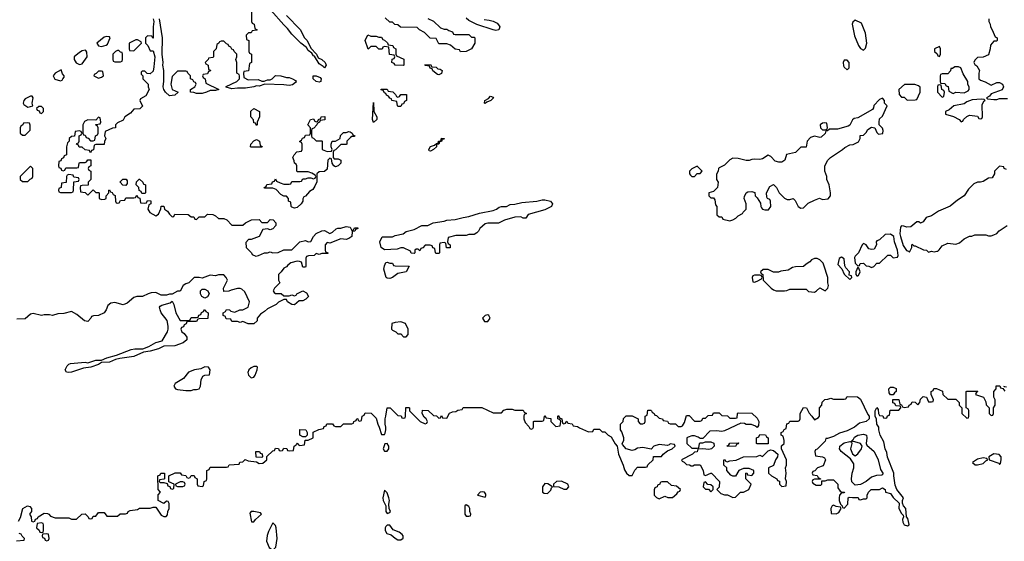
# Model space of a CAD drawing. Header units: inches. Extents: x 2701323 to 2964515, y 494916 to 722124.
# Tile 488 of 656: x 2871630 to 2878866, y 641730 to 645564. Entities that reach past the tile are written whole.
import ezdxf

# ---------------------------------------------------------------- set-up
doc = ezdxf.new("R2010")
doc.units = ezdxf.units.IN
doc.header["$MEASUREMENT"] = 0
doc.layers.add('C8674', color=7, linetype='Continuous')

msp = doc.modelspace()

# ---------------------------------------------------------------- linework, layer by layer
at = {"layer": 'C8674', "color": 2}
for points, elevation in [([(2873334, 645630), (2873334, 645550), (2873338, 645538), (2873354, 645530), (2873358, 645498), (2873374, 645490), (2873370, 645486), (2873338, 645482), (2873332, 645468), (2873312.7, 645467.3), (2873294, 645450), (2873298, 645418), (2873314, 645410), (2873314, 645330), (2873318, 645318), (2873334, 645310), (2873334, 645250), (2873318, 645242), (2873312.7, 645187.3), (2873278, 645182), (2873274, 645170), (2873278, 645138), (2873310, 645122), (2873383.6, 645123.6), (2873410, 645112), (2873427.3, 645112.7), (2873450, 645122), (2873470, 645122), (2873486, 645130), (2873510, 645154), (2873550, 645152), (2873590, 645138), (2873610, 645138), (2873634, 645130), (2873656.9, 645116.9), (2873662, 645110), (2873656.9, 645103.1), (2873634.4, 645085.6), (2873610, 645079), (2873570, 645085.2), (2873430.8, 645089.2), (2873390, 645075.3), (2873370, 645077.2), (2873350.6, 645069.4), (2873290, 645059.3), (2873230, 645061.2), (2873190, 645055.3), (2873148.4, 645068.4), (2873148.4, 645071.6), (2873226, 645110), (2873246, 645130), (2873246, 645150), (2873242, 645162), (2873226, 645170), (2873226, 645250), (2873218, 645270), (2873226, 645290), (2873226, 645310), (2873206, 645330), (2873202, 645342), (2873190, 645346), (2873182, 645362), (2873166, 645370), (2873162, 645382), (2873150, 645386), (2873130, 645406), (2873110, 645406), (2873098, 645402), (2873094, 645390), (2873078, 645382), (2873074, 645350), (2873054, 645330), (2873054, 645290), (2873050, 645286), (2873018, 645282), (2873014, 645270), (2872994, 645250), (2872998, 645238), (2873014, 645230), (2873018, 645198), (2873030, 645194), (2873032.7, 645187.3), (2873018, 645182), (2873010, 645166), (2872978, 645162), (2872974, 645150), (2872978, 645138), (2872994, 645130), (2872998, 645098), (2873094, 645050), (2873070, 645042), (2873030, 645044), (2873002, 645030), (2872970, 645021.2), (2872930, 645021.2), (2872910, 645029.2), (2872886, 645030), (2872886, 645050), (2872918, 645070), (2872926, 645090), (2872922, 645102), (2872910, 645106), (2872902, 645122), (2872886, 645130), (2872886, 645150), (2872866, 645170), (2872862, 645182), (2872850, 645186), (2872790, 645186), (2872750, 645146), (2872741, 645090), (2872751.6, 645051.6), (2872794, 645030), (2872770.6, 645009.4), (2872730, 645004), (2872702.7, 645030), (2872689.2, 645050), (2872684, 645070), (2872689.3, 645110.7), (2872689.2, 645190), (2872681.2, 645230), (2872685.2, 645250), (2872676, 645310), (2872679.3, 645430), (2872658, 645570)], 2), ([(2873590, 645594), (2873691.2, 645491.1), (2873722, 645430), (2873742, 645410), (2873770, 645354), (2873811, 645311), (2873823.6, 645283.6), (2873850.9, 645270.9), (2873874, 645250), (2873882, 645230), (2873870, 645209), (2873860.4, 645220.4), (2873830, 645239), (2873796.4, 645296.4), (2873790, 645298), (2873776.4, 645316.4), (2873750, 645338), (2873738, 645358), (2873695.3, 645390), (2873630, 645457.2), (2873598.9, 645498.9), (2873570, 645525.2), (2873474.5, 645634.5)], 2), ([(2872611.3, 645570), (2872616, 645550), (2872611, 645510), (2872611.6, 645428.4), (2872607.3, 645427.3), (2872602, 645442), (2872570, 645446), (2872554, 645430), (2872554, 645390), (2872572.7, 645372.7), (2872590, 645334), (2872610, 645334), (2872622, 645290), (2872616.9, 645216.9), (2872610, 645186), (2872590, 645166), (2872567.3, 645167.3), (2872550, 645186), (2872530, 645186), (2872522, 645178), (2872523.6, 645163.6), (2872534, 645150), (2872534, 645130), (2872574, 645090), (2872574, 645070), (2872582, 645050), (2872556.9, 645003.1), (2872518, 644982), (2872514, 644970), (2872532.7, 644927.3), (2872512, 644908), (2872470, 644906), (2872443.6, 644876.4), (2872402, 644850), (2872390, 644826), (2872350, 644806), (2872334, 644790), (2872334, 644770), (2872312.7, 644767.3), (2872258, 644742), (2872254, 644710), (2872262, 644690), (2872252.7, 644667.3), (2872250, 644646), (2872190, 644646), (2872178, 644642), (2872172.7, 644607.3), (2872158, 644602), (2872150, 644586), (2872142, 644602), (2872110, 644606), (2872090, 644626), (2872067.3, 644627.3), (2872062, 644642), (2872048.4, 644648.4), (2872050, 644654), (2872062, 644658), (2872066, 644670), (2872066, 644710), (2872082, 644718), (2872086, 644730), (2872082, 644742), (2872070, 644746), (2872038, 644742), (2872032.7, 644707.3), (2872010, 644706), (2871994, 644690), (2871994, 644670), (2871982, 644658), (2871974, 644630), (2871974, 644570), (2871958, 644562), (2871952.7, 644547.3), (2871938, 644542), (2871932.7, 644527.3), (2871918, 644522), (2871914, 644490), (2871918, 644478), (2871932.7, 644472.7), (2871938, 644458), (2871950, 644454), (2871962, 644458), (2871970, 644474), (2872050, 644474), (2872062, 644478), (2872066, 644510), (2872070, 644514), (2872110, 644514), (2872122, 644518), (2872130, 644534), (2872152.7, 644532.7), (2872154, 644490), (2872138, 644482), (2872134, 644470), (2872138, 644458), (2872154, 644450), (2872154, 644390), (2872134, 644370), (2872132.7, 644347.3), (2872090, 644346), (2872078, 644342), (2872074, 644330), (2872078, 644298), (2872110, 644294), (2872130, 644274), (2872170, 644314), (2872190, 644294), (2872210, 644294), (2872214, 644290), (2872214, 644250), (2872230, 644242), (2872256.4, 644243.6), (2872266, 644250), (2872266, 644270), (2872286, 644290), (2872286, 644310), (2872290, 644314), (2872298, 644298), (2872310, 644294), (2872318, 644278), (2872331.6, 644271.6), (2872334, 644230), (2872338, 644218), (2872350, 644214), (2872362, 644218), (2872370, 644234), (2872402, 644238), (2872410, 644254), (2872470, 644254), (2872482, 644258), (2872490, 644274), (2872498, 644258), (2872512.7, 644252.7), (2872518, 644218), (2872550, 644214), (2872562, 644218), (2872570, 644234), (2872592.7, 644232.7), (2872594, 644210), (2872578, 644202), (2872572, 644170), (2872585.4, 644145.4), (2872630, 644122), (2872650, 644134), (2872667.3, 644172.7), (2872670, 644194), (2872690, 644194), (2872694, 644170), (2872716.9, 644156.9), (2872730, 644134), (2872750, 644114), (2872762, 644118), (2872770, 644134), (2872867.3, 644132.7), (2872890, 644114), (2872910, 644114), (2872918, 644098), (2872930, 644094), (2872950, 644114), (2872990, 644114), (2873010, 644134), (2873050, 644132), (2873070, 644122), (2873090, 644102), (2873130, 644102), (2873152.7, 644092.7), (2873190, 644054), (2873270, 644054), (2873288.4, 644071.6), (2873332.7, 644092.7), (2873390, 644094), (2873410, 644074), (2873450, 644074), (2873470, 644094), (2873492.7, 644092.7), (2873511.6, 644071.6), (2873512, 644050), (2873490, 644026), (2873470, 644018), (2873450, 644026), (2873418, 644022), (2873390.9, 643969.1), (2873330, 643948), (2873312.7, 643947.3), (2873292.7, 643927.3), (2873294, 643890), (2873334, 643850), (2873338, 643838), (2873365.4, 643825.4), (2873386, 643830), (2873428.8, 643851.1), (2873450, 643851.3), (2873470, 643858), (2873490, 643851.3), (2873528.4, 643851.6), (2873570, 643872), (2873630, 643872), (2873690, 643931.3), (2873730, 643942), (2873750, 643932), (2873770, 643934), (2873788, 643970), (2873808.8, 643991.1), (2873850, 644012), (2873870, 644014), (2873910, 643992), (2873930, 644002), (2873954.6, 644025.4), (2873968.8, 644031.1), (2873990, 644031.3), (2874030, 644044.7), (2874058, 644038), (2874070, 644014), (2874082, 644018), (2874090, 644034), (2874114, 644034), (2874114, 644030), (2874098, 644022), (2874094, 644010), (2874074, 644006), (2874071, 643970), (2874050, 643955.3), (2874030, 643948), (2873990, 643954), (2873910, 643922), (2873890, 643926), (2873874, 643910), (2873874, 643870), (2873878, 643858), (2873894, 643850), (2873894, 643846), (2873850, 643846), (2873830, 643838), (2873810, 643846), (2873794, 643830), (2873752.7, 643827.3), (2873738, 643822), (2873734, 643810), (2873734, 643750), (2873730, 643746), (2873710, 643746), (2873702, 643782), (2873687.3, 643787.3), (2873670, 643788), (2873623.6, 643776.4), (2873599.6, 643760.4), (2873590, 643748), (2873570, 643738), (2873552, 643710), (2873532, 643690), (2873531.3, 643650), (2873542, 643630), (2873502, 643590), (2873492, 643570), (2873499.6, 643559.6), (2873510, 643552), (2873551.6, 643551.6), (2873570, 643534), (2873610, 643534), (2873630, 643542), (2873650, 643534), (2873662, 643538), (2873666, 643550), (2873710, 643572), (2873736.9, 643556.9), (2873752, 643530), (2873734, 643510), (2873710, 643498), (2873683.6, 643496.4), (2873650, 643469), (2873629.3, 643469.3), (2873598, 643490), (2873590, 643506), (2873570, 643508), (2873531.6, 643488.4), (2873514, 643470), (2873450, 643438), (2873430, 643418), (2873399.6, 643400.4), (2873374, 643370), (2873374, 643350), (2873350, 643329.2), (2873310, 643328), (2873270, 643346), (2873250, 643338), (2873230, 643346), (2873190, 643346), (2873182, 643362), (2873150, 643366), (2873146, 643370), (2873142, 643382), (2873126, 643390), (2873126, 643410), (2873142, 643418), (2873150, 643434), (2873171.6, 643431.6), (2873182, 643422), (2873210, 643414), (2873248.8, 643431.1), (2873270, 643432), (2873308.4, 643451.6), (2873319, 643490), (2873284, 643564), (2873263.1, 643583.1), (2873250, 643588.7), (2873230, 643588.7), (2873183.6, 643576.4), (2873167.3, 643567.3), (2873130, 643566), (2873128.4, 643591.6), (2873158, 643650), (2873148, 643670), (2873130, 643688), (2873090, 643688), (2873070, 643682), (2873030, 643686), (2872970, 643664), (2872950, 643668.7), (2872911.6, 643668.4), (2872874, 643630), (2872850, 643622), (2872832, 643610), (2872810, 643568.7), (2872790, 643568), (2872750, 643546), (2872730, 643546), (2872710, 643538), (2872670, 643538), (2872630, 643558), (2872596.4, 643556.4), (2872574, 643550), (2872531.6, 643528.4), (2872490, 643528), (2872470, 643522), (2872419.8, 643480.2), (2872391, 643469), (2872330, 643484), (2872299.8, 643480.2), (2872276.9, 643463.1), (2872264.7, 643430), (2872250.9, 643409.1), (2872210, 643389), (2872172.7, 643387.3), (2872158, 643382), (2872154, 643370), (2872130, 643346), (2872106, 643350), (2872050, 643398), (2872010, 643418), (2871955.3, 643404.7), (2871910, 643402), (2871870, 643388.7), (2871850, 643394), (2871810, 643394), (2871790, 643389), (2871730, 643405.2), (2871710, 643399), (2871670, 643365.2), (2871610, 643362)], 2), ([(2874630, 645572), (2874670, 645552), (2874723.6, 645503.6), (2874750, 645494), (2874770, 645494), (2874783.6, 645483.6), (2874810, 645474), (2874818, 645458), (2874830, 645454), (2874930, 645454), (2874950, 645434), (2874970, 645434), (2874974, 645430), (2874974, 645390), (2874951.3, 645350), (2874910, 645328.7), (2874868.4, 645328.4), (2874862, 645342), (2874830, 645346), (2874796.4, 645376.4), (2874770, 645386), (2874710, 645386), (2874690, 645426), (2874647.3, 645427.3), (2874606, 645470), (2874568.4, 645488.4), (2874550, 645506), (2874428.4, 645508.4), (2874410, 645526), (2874387.3, 645527.3), (2874370, 645546), (2874350, 645546), (2874316.4, 645576.4)], 2), ([(2875044.5, 645564.5), (2875081, 645561), (2875110, 645552), (2875138, 645538), (2875150, 645524.7), (2875158.8, 645510), (2875151.3, 645490), (2875130, 645485.2), (2875110, 645489), (2874988.4, 645528.4), (2874930, 645558), (2874910, 645575.3)], 2), ([(2878752, 645570), (2878752, 645550), (2878762, 645530), (2878764.7, 645510), (2878778, 645490), (2878798, 645438), (2878814, 645430), (2878814, 645410), (2878810, 645406), (2878790, 645406), (2878763.6, 645376.4), (2878762, 645350), (2878750, 645306), (2878710, 645288), (2878670, 645286), (2878650, 645266), (2878642, 645250), (2878650, 645234), (2878664.7, 645224.7), (2878684.7, 645190), (2878678, 645170), (2878678, 645130), (2878690, 645118), (2878726.4, 645106.4), (2878770, 645082), (2878810, 645102), (2878830, 645102), (2878852, 645090), (2878861, 645070), (2878850, 645048.7), (2878770, 645018), (2878758, 645002), (2878734, 644990), (2878742, 644982), (2878790, 644978), (2878810, 644978), (2878830, 644984.7), (2878890, 644984.7)], 6), ([(2878882, 644462), (2878866, 644470), (2878862, 644482), (2878830, 644486), (2878794, 644450), (2878794, 644430), (2878778, 644402), (2878750, 644398), (2878710, 644375.3), (2878690, 644369), (2878670, 644369), (2878642, 644358), (2878602, 644318), (2878572, 644270), (2878522, 644238), (2878467.1, 644192.9), (2878383.5, 644156.5), (2878330, 644122), (2878291.2, 644108.9), (2878270, 644078), (2878250, 644068), (2878237.2, 644077.2), (2878222, 644078), (2878179.6, 644040.4), (2878150, 644038), (2878127.3, 644047.3), (2878110, 644048), (2878102, 644038), (2878098, 643990), (2878102, 643970), (2878123.6, 643903.6), (2878146.4, 643866.4), (2878162, 643862), (2878170, 643854), (2878186, 643890), (2878186, 643910), (2878190, 643914), (2878202, 643902), (2878210, 643902), (2878272.7, 643872.7), (2878294, 643870), (2878310, 643854), (2878330, 643862), (2878350, 643858), (2878370, 643862), (2878378, 643862), (2878388.4, 643871.6), (2878410, 643902), (2878450, 643922), (2878510, 643914), (2878536.4, 643923.6), (2878570, 643954), (2878610, 643972), (2878627.3, 643972.7), (2878650, 643982), (2878730, 643982), (2878750, 643974), (2878770, 643974), (2878790, 643982), (2878810, 643992), (2878829.1, 644010.9), (2878886, 644050)], 6), ([(2871622, 641878), (2871635.3, 641904.7), (2871654, 641970), (2871688, 641990), (2871705.4, 641985.4), (2871716, 641970), (2871716, 641950), (2871702, 641930), (2871714, 641910), (2871718, 641878), (2871730, 641874), (2871742, 641878), (2871747.3, 641892.7), (2871762, 641898), (2871766, 641910), (2871810, 641937.3), (2871834.6, 641934.6), (2871844.7, 641930), (2871856, 641916), (2871890, 641902), (2871990, 641902), (2872010, 641892), (2872047.3, 641892.7), (2872086, 641930), (2872110, 641932), (2872134, 641910), (2872138, 641898), (2872150, 641894), (2872162, 641898), (2872170, 641914), (2872190, 641914), (2872210, 641942), (2872250, 641942), (2872270, 641914), (2872350, 641914), (2872368.4, 641931.6), (2872407.3, 641932.7), (2872422, 641938), (2872426, 641950), (2872443.1, 641956.9), (2872496.4, 641963.6), (2872510, 641974), (2872590, 641974), (2872610, 641982), (2872630, 641982), (2872670, 641922), (2872690, 641912), (2872707.3, 641912.7), (2872716.4, 641923.6), (2872718, 641950), (2872728, 641970), (2872727.3, 642007.3), (2872722, 642022), (2872710, 642026), (2872690, 642008.7), (2872648, 642030), (2872648.4, 642071.6), (2872666, 642090), (2872648, 642110), (2872646, 642210), (2872662, 642218), (2872668.4, 642231.6), (2872694, 642230), (2872694, 642190), (2872690, 642186), (2872658, 642182), (2872654, 642170), (2872662, 642162), (2872690, 642162), (2872714, 642154), (2872718, 642138), (2872732.7, 642132.7), (2872738, 642118), (2872750, 642114), (2872762, 642118), (2872766, 642150), (2872726, 642166), (2872726, 642210), (2872772.7, 642232.7), (2872810, 642234), (2872818, 642218), (2872850, 642214), (2872858, 642198), (2872870, 642194), (2872882, 642198), (2872890, 642214), (2872912.7, 642212.7), (2872918, 642198), (2872934, 642190), (2872934, 642150), (2872938, 642138), (2872970, 642134), (2872982, 642138), (2872986, 642170), (2873002, 642178), (2873006, 642190), (2873006, 642250), (2873022, 642258), (2873030, 642274), (2873150, 642274), (2873162, 642278), (2873168.4, 642291.6), (2873242, 642298), (2873247.3, 642312.7), (2873270, 642314), (2873288, 642332), (2873310, 642322), (2873370, 642314), (2873390, 642302), (2873416.4, 642303.6), (2873446, 642330), (2873447.3, 642352.7), (2873490, 642394), (2873502, 642398), (2873510, 642414), (2873532.7, 642412.7), (2873538, 642398), (2873550, 642394), (2873562, 642398), (2873570, 642414), (2873592.7, 642412.7), (2873598, 642398), (2873610, 642394), (2873642, 642398), (2873646, 642430), (2873662, 642438), (2873666, 642450), (2873670, 642452), (2873678, 642438), (2873690, 642434), (2873722, 642438), (2873727.3, 642472.7), (2873750, 642474), (2873786, 642490), (2873787.3, 642532.7), (2873828.4, 642551.6), (2873862, 642558), (2873867.3, 642572.7), (2873882, 642578), (2873887.3, 642592.7), (2873930, 642594), (2873938, 642578), (2873950, 642574), (2873990, 642574), (2874010, 642594), (2874070, 642594), (2874082, 642598), (2874086, 642610), (2874102, 642618), (2874108.4, 642631.6), (2874114, 642630), (2874118, 642618), (2874130, 642614), (2874142, 642618), (2874146, 642650), (2874162, 642658), (2874170, 642674), (2874212.7, 642672.7), (2874250, 642634), (2874261, 642590), (2874272, 642570), (2874290, 642514), (2874310, 642514), (2874316.4, 642523.6), (2874322, 642550), (2874322, 642570), (2874315.3, 642590), (2874315.3, 642630), (2874322, 642650), (2874330, 642712), (2874351.6, 642711.6), (2874410, 642654), (2874432.7, 642652.7), (2874438, 642638), (2874450, 642634), (2874462, 642638), (2874466, 642650), (2874467.3, 642712.7), (2874490, 642714), (2874494, 642710), (2874494, 642690), (2874512, 642672), (2874574, 642610), (2874610, 642594), (2874622, 642598), (2874626, 642610), (2874618, 642630), (2874602, 642642), (2874588.4, 642668.4), (2874590, 642694), (2874631.6, 642691.6), (2874670, 642654), (2874692.7, 642652.7), (2874710, 642634), (2874722, 642638), (2874730, 642654), (2874738, 642638), (2874770, 642634), (2874788.7, 642671.3), (2874810, 642682), (2874836.4, 642683.6), (2874850, 642694), (2874882, 642698), (2874890, 642714), (2875027.3, 642712.7), (2875110, 642674), (2875170, 642674), (2875187.3, 642692.7), (2875210, 642702), (2875250, 642702), (2875270, 642694), (2875330, 642694), (2875338, 642678), (2875354, 642670), (2875338, 642662), (2875334, 642650), (2875334, 642630), (2875343.6, 642603.6), (2875372.7, 642572.7), (2875378, 642558), (2875390, 642554), (2875402, 642558), (2875406, 642570), (2875406, 642610), (2875410, 642614), (2875470, 642614), (2875482, 642618), (2875486, 642650), (2875490, 642654), (2875498, 642638), (2875532.7, 642632.7), (2875534, 642610), (2875570, 642574), (2875602, 642578), (2875606, 642610), (2875602, 642622), (2875586, 642630), (2875586, 642650), (2875590, 642654), (2875598, 642638), (2875614, 642630), (2875618, 642598), (2875630, 642594), (2875642, 642598), (2875650, 642614), (2875658, 642598), (2875690, 642594), (2875698, 642578), (2875730, 642574), (2875743.6, 642563.6), (2875810, 642534), (2875842, 642538), (2875850, 642554), (2875890, 642554), (2875910, 642534), (2875930, 642534), (2875954, 642510), (2875976.9, 642496.9), (2876006.4, 642446.4), (2876022, 642430), (2876030.8, 642370), (2876066, 642290), (2876075.3, 642255.3), (2876090, 642232), (2876110, 642214), (2876130, 642214), (2876150, 642254), (2876170, 642274), (2876230, 642274), (2876242, 642278), (2876247.3, 642292.7), (2876286, 642330), (2876287.3, 642352.7), (2876347.3, 642352.7), (2876358, 642370), (2876390, 642394), (2876426, 642410), (2876446, 642430), (2876442, 642442), (2876410, 642446), (2876402, 642438), (2876390, 642435.3), (2876330, 642441.2), (2876290, 642428.7), (2876270, 642406), (2876210, 642419), (2876170, 642415.3), (2876150, 642402), (2876130, 642398), (2876088, 642410), (2876060.4, 642440.4), (2876058, 642450), (2876068.7, 642470), (2876069, 642490), (2876055.3, 642535.3), (2876046, 642550), (2876046, 642590), (2876066, 642610), (2876067.3, 642632.7), (2876087.3, 642652.7), (2876131.6, 642651.6), (2876174, 642630), (2876174, 642610), (2876190, 642594), (2876210, 642594), (2876222, 642598), (2876226, 642610), (2876226, 642650), (2876242, 642658), (2876247.3, 642692.7), (2876267.3, 642692.7), (2876274, 642690), (2876278, 642678), (2876294, 642670), (2876298, 642658), (2876310, 642654), (2876330, 642634), (2876354, 642630), (2876358, 642618), (2876390, 642614), (2876398, 642598), (2876410, 642594), (2876450, 642594), (2876470, 642574), (2876490, 642574), (2876502, 642578), (2876516.4, 642603.6), (2876530, 642654), (2876550, 642654), (2876590, 642614), (2876630, 642614), (2876642, 642618), (2876650, 642634), (2876670, 642634), (2876690, 642654), (2876722, 642658), (2876730, 642674), (2876770, 642674), (2876790, 642654), (2876831.6, 642651.6), (2876850, 642634), (2876890, 642634), (2876902, 642638), (2876906, 642670), (2876910, 642674), (2877011.6, 642671.6), (2877050, 642634), (2877062, 642610), (2877059.6, 642580.4), (2877050, 642566), (2877036.4, 642576.4), (2877007.3, 642587.3), (2876970, 642588), (2876956.4, 642596.4), (2876930, 642598), (2876810, 642542), (2876790, 642538), (2876750, 642542), (2876701, 642539), (2876650, 642486), (2876630, 642486), (2876616.4, 642496.4), (2876590, 642506), (2876570, 642506), (2876543.6, 642496.4), (2876534, 642490), (2876534, 642450), (2876570, 642414), (2876610, 642414), (2876622, 642418), (2876626, 642450), (2876630, 642454), (2876650, 642454), (2876670, 642462), (2876710, 642462), (2876731.6, 642451.6), (2876734, 642430), (2876714, 642410), (2876695.3, 642404.7), (2876651.3, 642408.7), (2876614, 642406), (2876610, 642388), (2876590, 642386), (2876574, 642370), (2876494, 642330), (2876498, 642318), (2876512.7, 642312.7), (2876530, 642294), (2876551.6, 642291.6), (2876563.6, 642283.6), (2876576.4, 642283.6), (2876590, 642292), (2876630, 642292), (2876652, 642250), (2876658, 642218), (2876670, 642214), (2876708.4, 642231.6), (2876714, 642230), (2876774, 642170), (2876771.2, 642128.9), (2876754, 642110), (2876782, 642082), (2876810, 642072), (2876831.6, 642071.6), (2876870, 642052), (2876890, 642054), (2876928.4, 642091.6), (2876950, 642092), (2876988.4, 642111.6), (2877006, 642150), (2876966, 642190), (2876966, 642230), (2876972.7, 642232.7), (2876978, 642218), (2877010, 642214), (2877026, 642230), (2877026, 642250), (2876990, 642266), (2876950, 642266), (2876914, 642250), (2876891.3, 642208.7), (2876870, 642208), (2876856.4, 642216.4), (2876826, 642250), (2876826, 642270), (2876806, 642290), (2876806, 642330), (2876814, 642330), (2876818, 642318), (2876830, 642314), (2876850, 642322), (2876894.6, 642325.4), (2876950, 642352), (2877047.3, 642352.7), (2877070, 642362), (2877090, 642354), (2877130, 642394), (2877150, 642402), (2877170, 642398), (2877202, 642370), (2877198, 642350), (2877184.7, 642330), (2877170, 642286), (2877134, 642270), (2877134, 642230), (2877154, 642210), (2877194, 642190), (2877198, 642178), (2877212.7, 642172.7), (2877214, 642150), (2877230, 642134), (2877262, 642138), (2877266, 642170), (2877258, 642190), (2877264, 642230), (2877258, 642270), (2877266, 642290), (2877266, 642330), (2877228, 642410), (2877229.3, 642430.7), (2877248, 642450), (2877248, 642470), (2877242, 642502), (2877226, 642510), (2877226, 642530), (2877242, 642538), (2877247.3, 642552.7), (2877262, 642558), (2877267.3, 642592.7), (2877282, 642598), (2877290, 642614), (2877350, 642614), (2877362, 642618), (2877366, 642630), (2877366, 642670), (2877390, 642714), (2877412, 642710), (2877431.2, 642671.1), (2877452, 642650), (2877470, 642622), (2877500.4, 642639.6), (2877508, 642650), (2877508.4, 642711.6), (2877526, 642730), (2877528.4, 642751.6), (2877547.3, 642772.7), (2877570, 642774), (2877590, 642782), (2877610, 642774), (2877690, 642774), (2877702, 642778), (2877710, 642794), (2877787.3, 642792.7), (2877810, 642774), (2877862, 642662), (2877874, 642650), (2877872, 642630), (2877852, 642610), (2877801, 642599), (2877764.7, 642570), (2877710, 642541.2), (2877654, 642526), (2877610, 642501.2), (2877566, 642486), (2877554, 642486), (2877550, 642466), (2877490, 642406), (2877478, 642402), (2877474, 642390), (2877478, 642358), (2877530, 642352), (2877543.6, 642343.6), (2877552, 642330), (2877534.8, 642285.2), (2877494, 642270), (2877472.7, 642247.3), (2877458, 642242), (2877454, 642230), (2877458, 642218), (2877490, 642214), (2877498, 642198), (2877514, 642190), (2877514, 642186), (2877470, 642186), (2877458, 642182), (2877454, 642170), (2877458, 642158), (2877483.6, 642143.6), (2877518, 642142), (2877526, 642150), (2877526, 642174), (2877550, 642174), (2877570, 642182), (2877610, 642182), (2877642, 642150), (2877643.6, 642123.6), (2877659.6, 642099.6), (2877671.3, 642091.3), (2877691, 642090), (2877690, 642086), (2877670, 642086), (2877654, 642070), (2877652, 642050), (2877652, 642030), (2877662, 642002), (2877674, 641990), (2877678, 641978), (2877690, 641974), (2877716.4, 642003.6), (2877718, 642050), (2877724.7, 642055.3), (2877750, 642050.8), (2877791.3, 642051.3), (2877798, 642038), (2877810, 642034), (2877830, 642042), (2877850, 642042), (2877858, 642050), (2877858, 642070), (2877868, 642090), (2877888, 642110), (2877948.7, 642111.3), (2877970, 642122), (2877991.2, 642111.1), (2877994, 642090), (2878030, 642082), (2878050, 642052), (2878094, 642010), (2878092, 641970), (2878110, 641934), (2878122, 641922), (2878124.7, 641910), (2878118, 641890), (2878121, 641870), (2878130, 641852), (2878155.3, 641844.7), (2878166, 641850), (2878166, 641854), (2878157.2, 641897.2), (2878146, 641910), (2878142, 641970), (2878126, 641990), (2878118, 642010), (2878118, 642030), (2878126, 642050), (2878075.3, 642110), (2878063.1, 642143.1), (2878054, 642210), (2878055.3, 642230), (2878007.8, 642347.8), (2878001.5, 642381.5), (2877989.5, 642410), (2877981.2, 642461.2), (2877954, 642510), (2877943.7, 642550), (2877944, 642570), (2877929, 642590), (2877927.3, 642627.3), (2877918, 642650), (2877918, 642690), (2877930, 642714), (2877939.6, 642699.6), (2877942, 642670), (2877950, 642654), (2877972.7, 642652.7), (2877978, 642638), (2877990, 642634), (2878002, 642638), (2878007.3, 642652.7), (2878022, 642658), (2878027.3, 642692.7), (2878090, 642694), (2878106, 642710), (2878102, 642722), (2878070, 642726), (2878062, 642742), (2878047.3, 642747.3), (2878047.3, 642772.7), (2878090, 642772), (2878098, 642738), (2878110, 642734), (2878118, 642718), (2878130, 642714), (2878162, 642718), (2878166, 642730), (2878182, 642738), (2878190, 642754), (2878211.6, 642751.6), (2878230, 642734), (2878246, 642750), (2878250, 642774), (2878270, 642794), (2878294, 642790), (2878310, 642754), (2878330, 642754), (2878342, 642758), (2878346, 642770), (2878328, 642808), (2878328.4, 642831.6), (2878342, 642838), (2878347.3, 642852.7), (2878367.3, 642852.7), (2878412.7, 642832.7), (2878414, 642810), (2878450, 642774), (2878510, 642774), (2878534, 642750), (2878534, 642730), (2878554, 642710), (2878554, 642670), (2878590, 642634), (2878602, 642638), (2878606, 642650), (2878606, 642690), (2878602, 642702), (2878586, 642710), (2878586, 642830), (2878590, 642834), (2878670, 642834), (2878672, 642830), (2878658, 642822), (2878654, 642810), (2878712, 642790), (2878730, 642754), (2878732, 642732), (2878754, 642710), (2878754, 642670), (2878770, 642654), (2878782, 642658), (2878786, 642670), (2878786, 642710), (2878798, 642730), (2878798, 642770), (2878788, 642790), (2878788, 642830), (2878806, 642850), (2878807.3, 642872.7), (2878832.7, 642872.7), (2878838, 642858), (2878854, 642854), (2878870, 642834)], 2), ([(2878882, 642862), (2878866, 642866), (2878867.3, 642872.7)], 2), ([(2871607.3, 641732.7), (2871662, 641738), (2871666, 641750), (2871647.3, 641767.3), (2871642, 641782), (2871627.3, 641787.3)], 2)]:
    msp.add_lwpolyline(points, dxfattribs=dict(at, elevation=elevation))
for points, elevation in [([(2877770, 645561.2), (2877753.4, 645546.6), (2877748.4, 645531.6), (2877765.5, 645445.5), (2877794.7, 645374.7), (2877810, 645350.8), (2877830, 645339.1), (2877846.8, 645353.2), (2877855.1, 645390), (2877845.4, 645465.4), (2877817.5, 645537.5)], 6), ([(2874210, 645442), (2874250, 645442), (2874270, 645434), (2874290, 645434), (2874298, 645418), (2874310, 645414), (2874332.7, 645392.7), (2874338, 645378), (2874372.7, 645372.7), (2874378, 645358), (2874394, 645350), (2874394, 645310), (2874398, 645298), (2874452.7, 645272.7), (2874454, 645230), (2874450, 645226), (2874388.4, 645228.4), (2874382, 645242), (2874366, 645250), (2874367.3, 645272.7), (2874382, 645278), (2874386, 645290), (2874382, 645302), (2874347.3, 645307.3), (2874342, 645362), (2874310, 645366), (2874298, 645362), (2874292.7, 645347.3), (2874270, 645346), (2874250, 645366), (2874210, 645366), (2874190, 645346), (2874168.7, 645410), (2874188, 645452)], 2), ([(2872270, 645441.2), (2872250, 645436), (2872198, 645390), (2872210, 645372), (2872230, 645366), (2872264.7, 645375.3), (2872276.5, 645383.5), (2872294, 645430), (2872290, 645438)], 2), ([(2872496.4, 645416.4), (2872483.6, 645416.4), (2872434, 645390), (2872434, 645350), (2872438, 645338), (2872470, 645334), (2872526, 645390), (2872522, 645402)], 2), ([(2872110, 645339), (2872090, 645335.1), (2872070, 645323.7), (2872030.7, 645290), (2872030.7, 645270), (2872046, 645246), (2872070, 645234), (2872090, 645238), (2872125.2, 645290), (2872124, 645324), (2872116.5, 645336.5)], 2), ([(2872358, 645338), (2872350, 645338), (2872334, 645330), (2872314, 645310), (2872314, 645270), (2872318, 645258), (2872330, 645254), (2872370, 645254), (2872382, 645258), (2872386, 645270), (2872386, 645310), (2872382, 645322), (2872370, 645326)], 2), ([(2878390, 645366), (2878354, 645350), (2878354, 645330), (2878372.7, 645312.7), (2878378, 645298), (2878390, 645294), (2878398, 645310), (2878398, 645350)], 6), ([(2877710, 645266), (2877690, 645266), (2877682, 645250), (2877685.4, 645225.4), (2877690, 645214), (2877710, 645194), (2877726, 645210), (2877726, 645250)], 6), ([(2871935.3, 645195.3), (2871891.3, 645170), (2871876, 645150), (2871887.3, 645127.3), (2871930, 645114), (2871942, 645118), (2871946, 645130), (2871958, 645142), (2871958, 645150), (2871945.2, 645165.2)], 2), ([(2872230, 645186), (2872210, 645186), (2872192.7, 645167.3), (2872178, 645162), (2872174, 645150), (2872210, 645134), (2872230, 645142), (2872246, 645150), (2872242, 645182)], 2), ([(2874710, 645158), (2874700.4, 645160.4), (2874667.3, 645187.3), (2874662, 645202), (2874647.3, 645207.3), (2874642, 645222), (2874610, 645226), (2874607.3, 645232.7), (2874650, 645234), (2874658, 645218), (2874690, 645214), (2874703.6, 645203.6), (2874719.6, 645199.6), (2874734, 645190), (2874730, 645168)], 2), ([(2878530, 645218), (2878503.6, 645216.4), (2878486, 645206), (2878474, 645206), (2878471.6, 645188.4), (2878450, 645166), (2878410, 645166), (2878398, 645162), (2878394, 645150), (2878394, 645110), (2878398, 645098), (2878430, 645094), (2878438, 645078), (2878452.7, 645072.7), (2878458, 645038), (2878490, 645022), (2878510, 645032), (2878570, 645026), (2878600.4, 645039.6), (2878608, 645050), (2878607.3, 645067.3), (2878598, 645090), (2878598, 645110), (2878564.7, 645164.7), (2878546, 645210)], 6), ([(2873830, 645104), (2873810, 645108.7), (2873786, 645130), (2873786, 645150), (2873810, 645151.3), (2873838, 645138), (2873844.7, 645130), (2873843.6, 645116.4), (2873842, 645110)], 2), ([(2874410, 644994), (2874422, 644998), (2874430, 645014), (2874472.7, 645012.7), (2874472, 644970), (2874458, 644962), (2874450, 644946), (2874438, 644942), (2874430, 644926), (2874410, 644926), (2874406, 644930), (2874402, 644962), (2874366, 644970), (2874362, 644982), (2874350, 644986), (2874340.4, 645000.4), (2874326, 645010), (2874322, 645022), (2874310, 645026), (2874302, 645042), (2874287.3, 645047.3), (2874287.3, 645052.7), (2874330, 645054), (2874338, 645038), (2874372.7, 645032.7), (2874392.7, 645012.7), (2874398, 644998)], 2), ([(2878208.4, 645088.4), (2878131.6, 645088.4), (2878092, 645050), (2878092.7, 645012.7), (2878110, 644994), (2878130, 644994), (2878152.7, 644972.7), (2878210, 644974), (2878222, 644978), (2878248, 645030), (2878247.3, 645067.3), (2878236.4, 645076.4)], 6), ([(2878390, 645086), (2878378, 645082), (2878374, 645070), (2878374, 645030), (2878410, 644994), (2878422, 644998), (2878426, 645030), (2878422, 645042), (2878406, 645050), (2878402, 645082)], 6), ([(2871722, 645002), (2871710, 645002), (2871670, 644981.2), (2871660.7, 644970), (2871656, 644950), (2871659.6, 644939.6), (2871690, 644921), (2871710, 644924.7), (2871726, 644930), (2871722, 644950), (2871728.4, 644988.4)], 2), ([(2874230, 644808), (2874222, 644830), (2874230, 644954), (2874232, 644890), (2874254, 644850), (2874254, 644830)], 2), ([(2875050, 644948), (2875046, 644950), (2875048.7, 644970), (2875076.4, 644983.6), (2875090, 645002), (2875110, 644994), (2875111.3, 644990), (2875092, 644970), (2875062, 644958)], 2), ([(2877970, 644986), (2877950, 644978), (2877908.1, 644931.9), (2877905.4, 644914.6), (2877896.9, 644903.1), (2877790, 644842), (2877762, 644838), (2877750, 644828), (2877731.3, 644788.7), (2877718.8, 644781.2), (2877639.8, 644760.2), (2877582, 644758), (2877566, 644746), (2877554, 644746), (2877550, 644726), (2877519.6, 644700.4), (2877510, 644698), (2877470, 644708), (2877442, 644698), (2877418, 644670), (2877410, 644626), (2877370, 644626), (2877331.6, 644588.4), (2877266, 644574), (2877254, 644530), (2877230, 644515.3), (2877210, 644515.3), (2877182.7, 644522.7), (2877150, 644558), (2877130, 644568), (2877090, 644542), (2877070, 644535.3), (2877030, 644539), (2877010, 644537.2), (2876990, 644529), (2876970, 644528.7), (2876910, 644543.7), (2876870, 644546), (2876850, 644534), (2876810, 644494), (2876770, 644475.3), (2876764.7, 644470), (2876762, 644450), (2876751.6, 644428.4), (2876751.3, 644390), (2876762, 644370), (2876758, 644330), (2876730, 644302), (2876694, 644290), (2876694, 644270), (2876710, 644254), (2876730, 644254), (2876739.6, 644239.6), (2876743.6, 644203.6), (2876754, 644190), (2876754, 644130), (2876770, 644114), (2876790, 644114), (2876798, 644098), (2876850, 644084.7), (2876870, 644092), (2876894, 644106), (2876910, 644122), (2876942, 644138), (2876946, 644150), (2876968, 644172), (2876968.7, 644210), (2876955.3, 644250), (2876956.4, 644263.6), (2876968.4, 644291.6), (2876980.4, 644299.6), (2877010, 644302), (2877032.7, 644292.7), (2877034, 644270), (2877050, 644254), (2877074.4, 644214.4), (2877076, 644190), (2877081.4, 644181.4), (2877090, 644171.3), (2877106.4, 644166.4), (2877133.2, 644166.8), (2877149, 644190), (2877148.8, 644228.9), (2877142, 644242), (2877126, 644250), (2877120.4, 644260.4), (2877118, 644290), (2877142, 644338), (2877168.7, 644351.3), (2877190.9, 644330.9), (2877211.3, 644290), (2877250, 644252), (2877270, 644242), (2877290, 644242), (2877314, 644250), (2877330, 644234), (2877352, 644190), (2877370, 644178), (2877390, 644182), (2877425.2, 644214.8), (2877470, 644238), (2877509, 644251), (2877530, 644241), (2877572.7, 644247.3), (2877589, 644270), (2877589.2, 644290), (2877579, 644350), (2877562, 644390), (2877562, 644410), (2877548, 644450), (2877548, 644490), (2877568.7, 644530), (2877588, 644550), (2877678, 644610), (2877694.6, 644625.4), (2877730, 644644.7), (2877754.6, 644645.4), (2877794.6, 644665.4), (2877806, 644690), (2877807.3, 644712.7), (2877830, 644714), (2877850, 644734), (2877863.1, 644756.9), (2877890, 644774), (2877914, 644770), (2877930, 644734), (2877942, 644722), (2877972.9, 644727.1), (2877975.3, 644750), (2877970, 644766), (2877946, 644790), (2877946, 644810), (2877950, 644834), (2877970, 644854), (2878006, 644930), (2877986, 644950), (2877986, 644970)], 6), ([(2878699, 644979), (2878630, 644974), (2878590, 644959), (2878570, 644944), (2878494, 644930), (2878459.8, 644900.2), (2878434, 644890), (2878434, 644870), (2878491.6, 644851.6), (2878534, 644830), (2878550, 644814), (2878562, 644818), (2878566, 644830), (2878590, 644852), (2878610, 644862), (2878670, 644854), (2878678, 644838), (2878690, 644834), (2878702, 644838), (2878706, 644850), (2878703.1, 644936.9), (2878716.4, 644963.6), (2878726, 644970), (2878718, 644978)], 6), ([(2871790, 644926), (2871770, 644926), (2871754, 644910), (2871758, 644898), (2871772.7, 644892.7), (2871778, 644878), (2871790, 644874), (2871806, 644890), (2871806, 644910)], 2), ([(2873370, 644786), (2873362, 644802), (2873350, 644806), (2873347.3, 644827.3), (2873328.7, 644850), (2873328.4, 644891.6), (2873350, 644912), (2873392, 644890), (2873392, 644850), (2873374, 644810), (2873374, 644790)], 2), ([(2871690, 644806), (2871658, 644802), (2871654, 644790), (2871638, 644782), (2871634, 644770), (2871634, 644730), (2871650, 644714), (2871670, 644714), (2871707.3, 644752.7), (2871707.3, 644787.3), (2871702, 644802)], 2), ([(2872210, 644846), (2872190, 644826), (2872130, 644828), (2872105.4, 644814.6), (2872094, 644790), (2872094, 644730), (2872098, 644718), (2872110, 644714), (2872118, 644698), (2872132.7, 644692.7), (2872150, 644674), (2872170, 644674), (2872182, 644678), (2872186, 644710), (2872202, 644718), (2872206, 644730), (2872206, 644770), (2872202, 644782), (2872186, 644790), (2872190, 644794), (2872222, 644798), (2872226, 644810), (2872222, 644842)], 2), ([(2873810, 644674), (2873850, 644674), (2873854, 644670), (2873854, 644610), (2873890, 644594), (2873922, 644598), (2873926, 644610), (2873918, 644630), (2873918, 644650), (2873926, 644670), (2873950, 644672), (2873986, 644690), (2873988.4, 644711.6), (2874010, 644734), (2874030, 644734), (2874050, 644742), (2874059.6, 644739.6), (2874074, 644730), (2874078, 644718), (2874094, 644710), (2874090, 644706), (2874070, 644706), (2874062, 644698), (2874034, 644670), (2874034, 644650), (2874030, 644646), (2873990, 644646), (2873950, 644606), (2873938, 644602), (2873934, 644590), (2873934, 644550), (2873942, 644542), (2873970, 644542), (2873990, 644532), (2873990.5, 644509.5), (2873970, 644489), (2873950, 644482), (2873938, 644490), (2873926, 644510), (2873922, 644542), (2873910, 644546), (2873894, 644530), (2873890, 644466), (2873870, 644448), (2873830, 644446), (2873814, 644430), (2873812.7, 644372.7), (2873799.8, 644340.2), (2873783.6, 644316.4), (2873759.6, 644300.4), (2873730, 644266), (2873718, 644262), (2873712, 644248), (2873711.3, 644230), (2873698, 644210), (2873670, 644184), (2873650, 644178), (2873630, 644186), (2873626, 644190), (2873622, 644222), (2873606, 644230), (2873606, 644250), (2873590, 644266), (2873570, 644266), (2873550, 644278), (2873515.3, 644315.3), (2873490, 644326), (2873430, 644326), (2873426, 644330), (2873442, 644338), (2873447.3, 644352.7), (2873482, 644358), (2873487.3, 644372.7), (2873502, 644378), (2873510, 644394), (2873518, 644378), (2873543.6, 644363.6), (2873570, 644354), (2873610, 644354), (2873622, 644358), (2873630, 644374), (2873690, 644374), (2873702, 644378), (2873710, 644394), (2873730, 644394), (2873750, 644402), (2873770, 644402), (2873790, 644394), (2873802, 644398), (2873806, 644410), (2873802, 644422), (2873776.4, 644436.4), (2873750, 644446), (2873670, 644446), (2873666, 644450), (2873666, 644490), (2873662, 644502), (2873648.4, 644508.4), (2873647.3, 644527.3), (2873638, 644550), (2873646, 644570), (2873667.3, 644592.7), (2873702, 644598), (2873706, 644610), (2873706, 644650), (2873702, 644662), (2873690, 644666), (2873688, 644672), (2873702, 644678), (2873707.3, 644692.7), (2873722, 644698), (2873730, 644714), (2873762, 644718), (2873766, 644730), (2873766, 644770), (2873748, 644790), (2873766, 644830), (2873790, 644834), (2873798, 644818), (2873810, 644814), (2873822, 644818), (2873826, 644830), (2873842, 644838), (2873846, 644850), (2873871.6, 644851.6), (2873871.3, 644828.7), (2873838, 644822), (2873834, 644810), (2873818, 644802), (2873814, 644790), (2873792.7, 644767.3), (2873778, 644762), (2873774, 644750), (2873774, 644710), (2873778, 644698), (2873790, 644694)], 2), ([(2877546, 644806), (2877530, 644802), (2877512, 644790), (2877514, 644770), (2877530, 644754), (2877550, 644754), (2877562, 644758), (2877566, 644770), (2877562, 644802)], 6), ([(2873330, 644626), (2873326, 644630), (2873328, 644650), (2873350, 644674), (2873370, 644682), (2873392, 644670), (2873398, 644638), (2873412.7, 644632.7), (2873410, 644626)], 2), ([(2874650, 644598), (2874640.4, 644600.4), (2874638, 644610), (2874650, 644631.3), (2874678, 644642), (2874694, 644654), (2874706, 644654), (2874708, 644670), (2874726, 644674), (2874730, 644692), (2874751.3, 644691.3), (2874746, 644686), (2874734, 644686), (2874730, 644668), (2874714, 644666), (2874710, 644648), (2874694, 644646), (2874692, 644630), (2874670, 644609)], 2), ([(2871710, 644486), (2871634, 644410), (2871634, 644390), (2871650, 644374), (2871690, 644374), (2871707.3, 644392.7), (2871722, 644398), (2871726, 644410), (2871726, 644470)], 2), ([(2876610, 644486), (2876570, 644468), (2876552, 644450), (2876551.3, 644430), (2876559.8, 644419.8), (2876570, 644411.3), (2876590, 644411.3), (2876610, 644434), (2876630, 644434), (2876646, 644450)], 6), ([(2871990, 644426), (2871978, 644422), (2871974, 644410), (2871972.7, 644367.3), (2871938, 644362), (2871934, 644330), (2871918, 644322), (2871914, 644310), (2871918, 644298), (2871930, 644294), (2872010, 644294), (2872022, 644298), (2872026, 644310), (2872027.3, 644372.7), (2872062, 644378), (2872066, 644390), (2872062, 644402), (2872027.3, 644407.3), (2872022, 644422)], 2), ([(2872410, 644346), (2872387.3, 644347.3), (2872368.4, 644368.4), (2872368.4, 644371.6), (2872388.4, 644391.6), (2872411.6, 644391.6), (2872419.6, 644379.6), (2872419.6, 644360.4)], 2), ([(2872550, 644286), (2872527.3, 644287.3), (2872522, 644302), (2872507.3, 644307.3), (2872506, 644330), (2872486, 644350), (2872487.3, 644372.7), (2872508.4, 644391.6), (2872511.6, 644391.6), (2872534, 644370), (2872538, 644358), (2872554, 644350), (2872554, 644290)], 2), ([(2875330, 644106), (2875314, 644114), (2875270, 644112.7), (2875192, 644090), (2875150, 644068), (2875070, 644069), (2875050, 644064), (2875012, 644030), (2875002, 644010), (2874990, 643998), (2874970, 643986), (2874930, 643986), (2874910, 643978), (2874836.4, 643976.4), (2874778, 643962), (2874774, 643930), (2874778, 643918), (2874794, 643910), (2874792.7, 643887.3), (2874767.3, 643887.3), (2874762, 643922), (2874750, 643926), (2874718, 643922), (2874714, 643910), (2874714, 643850), (2874710, 643846), (2874690, 643846), (2874686, 643850), (2874682, 643882), (2874667.3, 643887.3), (2874662, 643902), (2874647.3, 643907.3), (2874610, 643906), (2874592.7, 643887.3), (2874578, 643882), (2874570, 643866), (2874558, 643878), (2874543.6, 643876.4), (2874534, 643870), (2874534, 643850), (2874530, 643846), (2874507.3, 643847.3), (2874502, 643862), (2874450, 643888), (2874430, 643888), (2874403.6, 643876.4), (2874310, 643872.7), (2874286, 643890), (2874276.2, 643930), (2874293.2, 643966.8), (2874370, 643968), (2874390, 643977.3), (2874448, 643990), (2874470, 644006.8), (2874530, 644022.8), (2874586, 644050), (2874630, 644051.3), (2874669.1, 644070.9), (2874750, 644082.8), (2874770, 644091), (2874830, 644094.8), (2874889.3, 644110.7), (2874930, 644116), (2875010, 644141), (2875110, 644160.7), (2875135.3, 644170), (2875153.6, 644186.4), (2875170, 644191.3), (2875208.4, 644191.6), (2875234, 644206), (2875270, 644207.3), (2875320.2, 644219.8), (2875430, 644230.8), (2875470, 644240.7), (2875490, 644240.7), (2875530, 644231), (2875544.7, 644210), (2875538, 644190), (2875490, 644165.2), (2875367.1, 644132.9), (2875350, 644106)], 2), ([(2878030, 643988), (2877990, 643986), (2877950, 643946), (2877930, 643938), (2877924.7, 643930), (2877926, 643910), (2877910, 643878), (2877890, 643875.3), (2877870, 643879), (2877850, 643908), (2877830, 643918), (2877822, 643910), (2877794, 643850), (2877770, 643826), (2877764.7, 643815.3), (2877770, 643774), (2877790, 643754), (2877802, 643758), (2877807.3, 643772.7), (2877830, 643774), (2877850, 643754), (2877871.6, 643751.6), (2877890, 643742), (2877906, 643750), (2877930, 643774), (2877950, 643774), (2878010, 643834), (2878030, 643834), (2878050, 643814), (2878082, 643818), (2878086, 643830), (2878082, 643870), (2878059, 643930), (2878055.3, 643970)], 6), ([(2877490, 643808), (2877470, 643808), (2877450, 643798), (2877436.9, 643783.1), (2877410, 643768), (2877390, 643748.7), (2877331.6, 643748.4), (2877310, 643742), (2877276.9, 643723.1), (2877224.7, 643715.3), (2877207.3, 643707.3), (2877170, 643708), (2877130, 643728), (2877092.7, 643727.3), (2877074, 643710), (2877078, 643698), (2877091.6, 643691.6), (2877094, 643650), (2877152, 643590), (2877170, 643578), (2877190, 643571.3), (2877250, 643572), (2877267.3, 643572.7), (2877290, 643582), (2877410, 643582), (2877426, 643566), (2877470, 643562), (2877486, 643570), (2877510, 643592), (2877550, 643572), (2877568, 643590), (2877574, 643610), (2877568.7, 643630), (2877568.7, 643670), (2877540.2, 643760.2), (2877533.6, 643773.6), (2877510, 643798)], 6), ([(2877670, 643818), (2877663.6, 643816.4), (2877652.7, 643807.3), (2877643.6, 643763.6), (2877672.7, 643732.7), (2877690, 643694), (2877730, 643654), (2877746, 643670), (2877742, 643682), (2877726, 643686), (2877728, 643710), (2877700.4, 643740.4), (2877694.6, 643754.6), (2877690, 643806)], 6), ([(2874350, 643774), (2874370, 643774), (2874378, 643758), (2874390, 643754), (2874492.7, 643752.7), (2874471.3, 643710), (2874410, 643698), (2874370, 643669.2), (2874350, 643661.2), (2874330, 643664), (2874324, 643670), (2874306, 643730), (2874310, 643754), (2874322, 643778), (2874330, 643782)], 2), ([(2877790, 643746), (2877774, 643710), (2877774, 643690), (2877782, 643682), (2877790, 643682), (2877795.3, 643684.7), (2877806, 643710), (2877798, 643738)], 6), ([(2877070, 643686), (2877030, 643686), (2877018, 643682), (2877014, 643670), (2877018, 643638), (2877030, 643634), (2877050, 643642), (2877082, 643658), (2877086, 643670), (2877082, 643682)], 6), ([(2872990, 643518), (2872968, 643530), (2872958, 643550), (2872958, 643570), (2872970, 643582), (2872990, 643582), (2873012, 643570), (2873022, 643550), (2873010, 643526)], 2), ([(2872810, 643354), (2872870, 643354), (2872882, 643358), (2872890, 643374), (2872930, 643374), (2872942, 643378), (2872947.3, 643392.7), (2872962, 643398), (2872967.3, 643412.7), (2872982, 643418), (2872988.4, 643431.6), (2872994, 643430), (2872998, 643418), (2873014, 643410), (2873012.7, 643367.3), (2872950, 643366), (2872938, 643362), (2872930, 643346), (2872870, 643346), (2872858, 643342), (2872852.7, 643327.3), (2872838, 643322), (2872832.7, 643307.3), (2872818, 643302), (2872814, 643290), (2872822, 643270), (2872838, 643258), (2872858, 643230), (2872858, 643210), (2872832.2, 643187.8), (2872770, 643167.6), (2872690, 643165.2), (2872650, 643144.5), (2872590, 643127), (2872540.7, 643119.3), (2872470, 643087.6), (2872366, 643074), (2872333.4, 643066.6), (2872290, 643047), (2872230, 643045.2), (2872210, 643029.5), (2872152, 643010), (2872098.5, 643001.5), (2872010, 642972.3), (2871990, 642969.6), (2871972.9, 642972.9), (2871963.7, 642990), (2871980.1, 643019.9), (2871990, 643031), (2872003.2, 643036.8), (2872110, 643046), (2872130, 643042.8), (2872190, 643060.7), (2872230, 643062), (2872270, 643078.8), (2872342, 643098), (2872450, 643139.1), (2872475.5, 643144.5), (2872534.6, 643145.4), (2872578.9, 643161.1), (2872630, 643191), (2872677.2, 643202.8), (2872715.3, 643270), (2872722, 643290), (2872722, 643310), (2872712.9, 643352.9), (2872669, 643410), (2872662, 643430), (2872658, 643450), (2872662, 643458), (2872674.6, 643465.4), (2872736.4, 643483.6), (2872750, 643494), (2872762, 643470), (2872778, 643410)], 2), ([(2875070, 643394), (2875050, 643388.7), (2875031.3, 643370), (2875046.4, 643346.4), (2875070, 643346), (2875088, 643370), (2875078, 643390)], 6), ([(2874430, 643342), (2874390, 643339), (2874364.7, 643330), (2874362, 643290), (2874370, 643282), (2874394, 643270), (2874410, 643254), (2874430, 643254), (2874450, 643234), (2874470, 643234), (2874486, 643250), (2874486, 643290), (2874466, 643330)], 6), ([(2872990, 643013.2), (2872962, 642998), (2872914, 642990), (2872870, 642972.7), (2872833.4, 642926.6), (2872772, 642890), (2872762, 642870), (2872774, 642850), (2872790, 642844.7), (2872850, 642838), (2872890, 642838), (2872910, 642844.7), (2872930, 642844.7), (2872948.4, 642851.6), (2872958, 642870), (2872963.1, 642916.9), (2872976.4, 642943.6), (2872990, 642952), (2873026, 642954), (2873028.7, 642990), (2873018, 643010)], 6), ([(2873370, 643015.3), (2873350, 643014), (2873330, 643005.2), (2873314.8, 642990), (2873306.8, 642970), (2873311, 642950), (2873330, 642931), (2873350, 642936), (2873361.2, 642950), (2873375.3, 642990), (2873378, 643010)], 6), ([(2878030, 642806), (2878020.4, 642820.4), (2878018, 642850), (2878030, 642862), (2878050, 642862), (2878072, 642852), (2878072, 642830), (2878058, 642822), (2878050, 642806)], 2), ([(2873710, 642498), (2873688.8, 642508.9), (2873689.1, 642550.9), (2873734, 642550), (2873742, 642530), (2873742, 642510), (2873730, 642498)], 2), ([(2877050, 642446), (2877046, 642450), (2877046, 642490), (2877062, 642498), (2877070, 642514), (2877111.6, 642511.6), (2877118, 642498), (2877131.6, 642491.6), (2877130, 642446)], 2), ([(2877770, 642142), (2877746.2, 642166.2), (2877742.9, 642190), (2877747.8, 642230), (2877760.9, 642270), (2877760.2, 642300.2), (2877736.5, 642336.5), (2877666.6, 642390), (2877656, 642410), (2877656.5, 642423.5), (2877657.2, 642430), (2877690, 642453.4), (2877730, 642464.7), (2877738, 642462), (2877758.6, 642481.4), (2877765.1, 642494.9), (2877789.5, 642510.5), (2877830, 642516.3), (2877853, 642510), (2877855.5, 642490), (2877850.7, 642450), (2877856.8, 642436.8), (2877910.4, 642390), (2877938, 642330), (2877957.3, 642257.3), (2877974, 642230), (2877970, 642218), (2877964.7, 642215.3), (2877927.1, 642212.9), (2877890, 642200.9), (2877850.4, 642169.6), (2877810, 642146.6)], 2), ([(2874330, 642448), (2874312.7, 642447.3), (2874301, 642410), (2874310, 642392), (2874330, 642392), (2874342, 642410), (2874342, 642430)], 2), ([(2876890, 642426), (2876826, 642430), (2876842, 642438), (2876850, 642452), (2876912.7, 642452.7), (2876910, 642446), (2876898, 642442)], 2), ([(2877750, 642466), (2877742, 642458), (2877744.7, 642450), (2877736, 642410), (2877750, 642372), (2877770, 642358), (2877790, 642372), (2877815.3, 642410), (2877822, 642430), (2877808, 642450)], 2), ([(2873410, 642346), (2873367.3, 642347.3), (2873366, 642390), (2873391.2, 642391.1), (2873398, 642378), (2873412.7, 642372.7), (2873414, 642350)], 2), ([(2878710, 642344), (2878670, 642334), (2878632, 642310), (2878651.6, 642291.6), (2878670, 642291.3), (2878710, 642301), (2878730, 642322), (2878746, 642330), (2878738, 642338)], 2), ([(2878790, 642373.2), (2878752, 642350), (2878754, 642330), (2878825.4, 642305.4), (2878830, 642294), (2878838, 642302), (2878844, 642330), (2878842, 642350), (2878829.1, 642369.1)], 2), ([(2872830, 642166), (2872810, 642166), (2872774, 642150), (2872778, 642138), (2872790, 642134), (2872830, 642134), (2872842, 642138), (2872846, 642150), (2872842, 642162)], 2), ([(2875490, 642154), (2875471.3, 642130), (2875472, 642092), (2875483.6, 642083.6), (2875510, 642082), (2875533.6, 642106.4), (2875538, 642122), (2875546, 642130), (2875512.5, 642152.5)], 2), ([(2875612.5, 642172.5), (2875574, 642170), (2875552, 642150), (2875554, 642134), (2875591.2, 642131.1), (2875630, 642114), (2875650, 642114), (2875666, 642130), (2875658, 642150)], 2), ([(2876390, 642166), (2876350, 642166), (2876338, 642162), (2876334, 642150), (2876318, 642142), (2876314, 642130), (2876298, 642122), (2876292.7, 642107.3), (2876292, 642070), (2876310, 642052), (2876330, 642042), (2876370, 642062), (2876392.7, 642052.7), (2876427.3, 642052.7), (2876460.4, 642079.6), (2876470, 642094), (2876482, 642098), (2876486, 642110), (2876456.4, 642136.4), (2876420.4, 642140.4)], 2), ([(2876670, 642166), (2876658, 642162), (2876654, 642130), (2876670, 642114), (2876692.7, 642112.7), (2876710, 642094), (2876726, 642110), (2876726, 642130), (2876710, 642146), (2876687.3, 642147.3)], 2), ([(2874310, 642106), (2874298, 642050), (2874301, 642030), (2874322, 641990), (2874322, 641950), (2874330, 641934), (2874350, 641942), (2874354, 641950), (2874346, 641970), (2874342, 642002), (2874348, 642030), (2874344, 642050), (2874330, 642086)], 2), ([(2875034.6, 642094.6), (2875014, 642090), (2874994, 642070), (2875050, 642054), (2875056.4, 642063.6), (2875056.4, 642076.4), (2875046, 642090)], 2), ([(2874910, 641998), (2874902, 641990), (2874902, 641930), (2874910, 641914), (2874930, 641914), (2874942, 641918), (2874946, 641930), (2874938, 641950), (2874938, 641970), (2874930, 641986)], 2), ([(2877610, 641995.3), (2877602, 641990), (2877592, 641970), (2877594, 641934), (2877630, 641932), (2877650, 641942), (2877666, 641970), (2877662, 641982), (2877630, 641986)], 2), ([(2873350, 641948.7), (2873332, 641948), (2873322, 641938), (2873334, 641874), (2873350, 641872), (2873362, 641890), (2873408, 641930), (2873399, 641939)], 2), ([(2871790, 641866), (2871758, 641862), (2871754, 641830), (2871772.7, 641812.7), (2871778, 641798), (2871790, 641794), (2871802, 641798), (2871806, 641810), (2871806, 641850), (2871802, 641862)], 2), ([(2873490, 641866), (2873458, 641802), (2873447.7, 641772.3), (2873442.8, 641730), (2873464, 641684), (2873490, 641666), (2873512.3, 641687.7), (2873521.2, 641750), (2873515.3, 641830), (2873510, 641846)], 2), ([(2874330, 641848.7), (2874320.7, 641839.3), (2874316, 641830), (2874316, 641810), (2874327.9, 641787.9), (2874358.8, 641778.8), (2874390, 641752), (2874410, 641742), (2874430, 641742), (2874447.3, 641752.7), (2874448, 641770), (2874440.4, 641780.4), (2874418, 641798), (2874374.6, 641814.6), (2874350, 641848)], 2), ([(2871830, 641786), (2871798, 641782), (2871794, 641770), (2871798, 641758), (2871812.7, 641752.7), (2871818, 641738), (2871830, 641734), (2871842, 641738), (2871846, 641750), (2871842, 641782)], 2)]:
    msp.add_lwpolyline(points, close=True, dxfattribs=dict(at, elevation=elevation))

doc.saveas('drawing.dxf')
